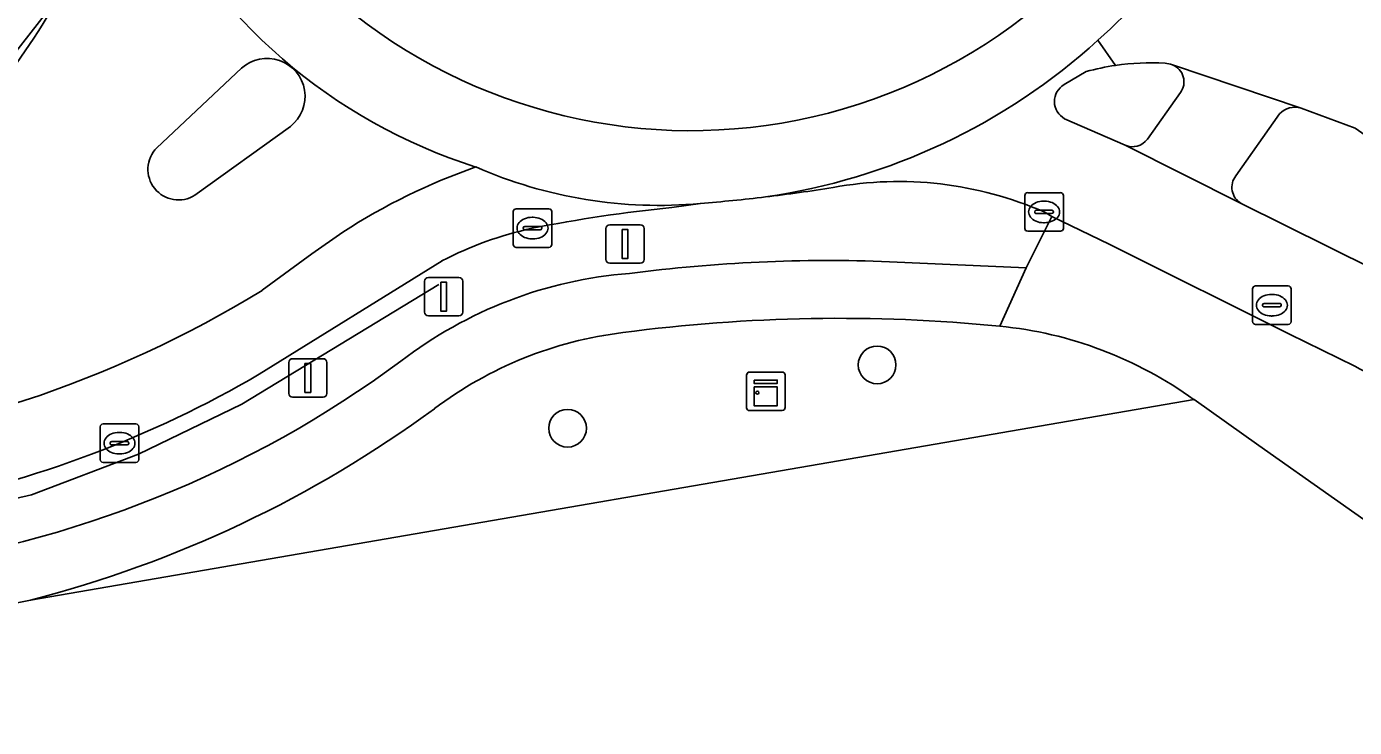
# Model space of a CAD drawing. Extents: x 155018 to 156648, y 383979 to 385733.
# Drawn here: x 155386.57 to 155421, y 385267.77 to 385285.95 of the extents above; entities that cross this region are included whole.
import ezdxf

# ---------------------------------------------------------------- set-up
doc = ezdxf.new("R2010")
doc.units = 0
for name, color, linetype in [('IMGEO_Berm_groen', 7, 'Continuous'), ('IMGEO_Boom', 7, 'Continuous'), ('IMGEO_Erf', 7, 'Continuous'), ('IMGEO_Groenvoorziening', 7, 'Continuous'), ('IMGEO_Hek', 7, 'Continuous'), ('IMGEO_Kast', 7, 'Continuous'), ('IMGEO_Kolk', 7, 'Continuous'), ('IMGEO_Lichtmast', 7, 'Continuous'), ('IMGEO_OVBaan_gesloten', 7, 'Continuous'), ('IMGEO_Rijbaan_lokaal_gesloten', 7, 'Continuous'), ('IMGEO_Rioolput', 7, 'Continuous'), ('IMGEO_Verkeersbordpaal', 7, 'Continuous'), ('IMGEO_Verkeerseiland_gesloten', 7, 'Continuous'), ('IMGEO_Voetpad_open', 7, 'Continuous')]:
    doc.layers.add(name, color=color, linetype=linetype)

msp = doc.modelspace()

# ---------------------------------------------------------------- linework, layer by layer
at = {"layer": 'IMGEO_Berm_groen'}
for points in [[(155404.043, 385281.36), (155403.302, 385281.255)], [(155408.949, 385279.852), (155412.494, 385279.69), (155413.156, 385281.025), (155412.956, 385281.142)], [(155397.345, 385279.877), (155392.605, 385276.931)]]:
    msp.add_lwpolyline(points, dxfattribs=at)
for centre, radius, start, end in [((155409.181, 385272.499), 9.432, 66.4052, 100.3514), ((155400.635, 385324.272), 43.044, 276.7997, 279.1588), ((155407.002, 385243.758), 37.679, 95.6359, 101.2043), ((155400.092, 385328.779), 47.583, 274.763, 276.8061), ((155401.725, 385271.385), 9.555, 102.3553, 117.2876), ((155407.379, 385239.831), 40.052, 87.7539, 97.4243), ((155403.064, 385268.462), 11.118, 94.4376, 127.6167), ((155379.284, 385300.271), 28.599, 277.3095, 306.456), ((155378.13, 385301.706), 28.694, 281.0267, 300.2963)]:
    msp.add_arc(centre, radius, start, end, dxfattribs=at)
at = {"layer": 'IMGEO_Boom'}
for centre in [(155408.627, 385277.175), (155400.602, 385275.531)]:
    msp.add_circle(centre, 0.489, dxfattribs=at)
at = {"layer": 'IMGEO_Erf'}
msp.add_lwpolyline([(155487.807, 385226.648), (155454.592, 385250), (155443.177, 385257.98), (155436.277, 385262.901), (155435.813, 385263.317), (155435.607, 385263.049), (155430.291, 385266.788), (155418.525, 385275.088), (155416.844, 385276.273), (155386.674, 385271.073)], dxfattribs=at)
msp.add_arc((155354.977, 385422.985), 155.183, 280.50398, 281.78572, dxfattribs=at)
at = {"layer": 'IMGEO_Groenvoorziening'}
msp.add_lwpolyline([(155386.674, 385271.073), (155416.844, 385276.273)], dxfattribs=at)
for centre, radius, start, end in [((155407.64, 385235.766), 42.617, 84.3897, 97.5569), ((155410.806, 385267.925), 10.302, 54.1227, 84.4315), ((155403.274, 385267.907), 10.182, 96.9922, 126.9862), ((155379.059, 385300.661), 30.553, 284.4327, 306.3057)]:
    msp.add_arc(centre, radius, start, end, dxfattribs=at)
at = {"layer": 'IMGEO_Hek'}
for points in [[(155397.261, 385279.26), (155392.157, 385276.155), (155389.474, 385274.855), (155386.703, 385273.805), (155383.755, 385273.131), (155326.28, 385263.01)], [(155386.674, 385271.073), (155416.844, 385276.273)]]:
    msp.add_lwpolyline(points, dxfattribs=at)
at = {"layer": 'IMGEO_Kast'}
for p, q in [((155405.242, 385276.065), (155405.242, 385276.906)), ((155405.242, 385276.906), (155405.242, 385276.065)), ((155405.317, 385276.99), (155406.158, 385276.99)), ((155406.158, 385276.99), (155405.317, 385276.99)), ((155406.242, 385276.915), (155406.242, 385276.074)), ((155406.242, 385276.074), (155406.242, 385276.915)), ((155406.167, 385275.99), (155405.326, 385275.99)), ((155405.326, 385275.99), (155406.167, 385275.99))]:
    msp.add_line(p, q, dxfattribs=at)
for points in [[(155405.437, 385276.78), (155406.037, 385276.78), (155406.037, 385276.695), (155405.437, 385276.695), (155405.437, 385276.78)], [(155405.437, 385276.605), (155406.037, 385276.605), (155406.037, 385276.116), (155405.437, 385276.116), (155405.437, 385276.605)]]:
    msp.add_lwpolyline(points, dxfattribs=at)
msp.add_circle((155405.521, 385276.454), 0.0377, dxfattribs=at)
for centre, start, end in [((155405.32, 385276.912), 92.4484, 184.2845), ((155405.32, 385276.912), 92.4484, 184.2845), ((155406.164, 385276.912), 2.4484, 94.2845), ((155406.164, 385276.912), 2.4484, 94.2845), ((155406.164, 385276.068), 272.4484, 4.2845), ((155406.164, 385276.068), 272.4484, 4.2845), ((155405.32, 385276.068), 182.4484, 274.2845), ((155405.32, 385276.068), 182.4484, 274.2845)]:
    msp.add_arc(centre, 0.0779, start, end, dxfattribs=at)
at = {"layer": 'IMGEO_Kolk'}
for p, q in [((155412.53, 385281.642), (155413.382, 385281.642)), ((155412.455, 385280.716), (155412.455, 385281.568)), ((155412.943, 385281.422), (155412.968, 385281.422)), ((155413.456, 385281.568), (155413.456, 385280.716)), ((155399.192, 385280.298), (155399.192, 385281.15)), ((155399.267, 385281.224), (155400.119, 385281.224)), ((155399.68, 385281.004), (155399.705, 385281.004)), ((155400.193, 385281.15), (155400.193, 385280.298)), ((155412.714, 385281.136), (155412.714, 385281.148)), ((155413.152, 385281.099), (155412.754, 385281.099)), ((155412.757, 385281.185), (155413.155, 385281.185)), ((155413.198, 385281.148), (155413.198, 385281.136)), ((155399.451, 385280.718), (155399.451, 385280.73)), ((155399.889, 385280.681), (155399.491, 385280.681)), ((155399.494, 385280.767), (155399.892, 385280.767)), ((155399.935, 385280.73), (155399.935, 385280.718)), ((155413.382, 385280.642), (155412.53, 385280.642)), ((155412.966, 385280.862), (155412.941, 385280.862)), ((155400.119, 385280.224), (155399.267, 385280.224)), ((155399.703, 385280.444), (155399.678, 385280.444)), ((155388.482, 385274.718), (155388.482, 385275.57)), ((155388.557, 385275.644), (155389.409, 385275.644)), ((155388.97, 385275.424), (155388.995, 385275.424)), ((155389.483, 385275.57), (155389.483, 385274.718)), ((155388.741, 385275.138), (155388.741, 385275.15)), ((155389.179, 385275.101), (155388.781, 385275.101)), ((155388.784, 385275.187), (155389.182, 385275.187)), ((155389.225, 385275.15), (155389.225, 385275.138)), ((155388.993, 385274.864), (155388.968, 385274.864)), ((155389.409, 385274.644), (155388.557, 385274.644))]:
    msp.add_line(p, q, dxfattribs=at)
for points in [[(155412.53, 385281.642), (155413.382, 385281.642)], [(155412.455, 385280.716), (155412.455, 385281.568)], [(155413.456, 385281.568), (155413.456, 385280.716)], [(155399.192, 385280.298), (155399.192, 385281.15)], [(155399.267, 385281.224), (155400.119, 385281.224)], [(155400.193, 385281.15), (155400.193, 385280.298)], [(155413.382, 385280.642), (155412.53, 385280.642)], [(155400.119, 385280.224), (155399.267, 385280.224)], [(155388.482, 385274.718), (155388.482, 385275.57)], [(155388.557, 385275.644), (155389.409, 385275.644)], [(155389.483, 385275.57), (155389.483, 385274.718)], [(155389.409, 385274.644), (155388.557, 385274.644)]]:
    msp.add_lwpolyline(points, dxfattribs=at)
for centre, radius, start, end in [((155412.532, 385281.566), 0.0765, 91.552, 178.448), ((155412.532, 385281.566), 0.0765, 91.552, 178.448), ((155413.38, 385281.566), 0.0765, 1.552, 88.448), ((155413.38, 385281.566), 0.0765, 1.552, 88.448), ((155399.269, 385281.148), 0.0765, 91.552, 178.448), ((155399.269, 385281.148), 0.0765, 91.552, 178.448), ((155400.117, 385281.148), 0.0765, 1.552, 88.448), ((155400.117, 385281.148), 0.0765, 1.552, 88.448), ((155412.754, 385281.145), 0.0403, 85.8775, 175.7526), ((155412.751, 385281.135), 0.0366, 178.938, 274.7102), ((155413.155, 385281.142), 0.043, 264.8664, 352.4533), ((155413.159, 385281.147), 0.0386, 1.7309, 96.639), ((155399.491, 385280.727), 0.0403, 85.8775, 175.7526), ((155399.488, 385280.717), 0.0366, 178.938, 274.7102), ((155399.892, 385280.724), 0.043, 264.8664, 352.4533), ((155399.896, 385280.729), 0.0386, 1.7309, 96.639), ((155412.532, 385280.718), 0.0765, 181.552, 268.448), ((155412.532, 385280.718), 0.0765, 181.552, 268.448), ((155413.38, 385280.718), 0.0765, 271.552, 358.448), ((155413.38, 385280.718), 0.0765, 271.552, 358.448), ((155399.269, 385280.3), 0.0765, 181.552, 268.448), ((155399.269, 385280.3), 0.0765, 181.552, 268.448), ((155400.117, 385280.3), 0.0765, 271.552, 358.448), ((155400.117, 385280.3), 0.0765, 271.552, 358.448), ((155388.559, 385275.568), 0.0765, 91.552, 178.448), ((155388.559, 385275.568), 0.0765, 91.552, 178.448), ((155389.407, 385275.568), 0.0765, 1.552, 88.448), ((155389.407, 385275.568), 0.0765, 1.552, 88.448), ((155388.781, 385275.147), 0.0403, 85.8775, 175.7526), ((155388.778, 385275.137), 0.0366, 178.938, 274.7102), ((155389.182, 385275.144), 0.043, 264.8664, 352.4533), ((155389.186, 385275.149), 0.0386, 1.7309, 96.639), ((155388.559, 385274.72), 0.0765, 181.552, 268.448), ((155388.559, 385274.72), 0.0765, 181.552, 268.448), ((155389.407, 385274.72), 0.0765, 271.552, 358.448), ((155389.407, 385274.72), 0.0765, 271.552, 358.448)]:
    msp.add_arc(centre, radius, start, end, dxfattribs=at)
for centre, major_axis, ratio, start_param, end_param in [((155412.942, 385281.142), (-0.387, 0.002), 0.722429, 4.712389, 7.853982), ((155412.967, 385281.142), (-0.39, 0.002), 0.717154, 1.570796, 4.712389), ((155399.679, 385280.724), (-0.387, 0.002), 0.722429, 4.712389, 7.853982), ((155399.704, 385280.724), (-0.39, 0.002), 0.717154, 1.570796, 4.712389), ((155388.969, 385275.144), (-0.387, 0.002), 0.722429, 4.712389, 7.853982), ((155388.994, 385275.144), (-0.39, 0.002), 0.717154, 1.570796, 4.712389)]:
    msp.add_ellipse(centre, major_axis=major_axis, ratio=ratio, start_param=start_param, end_param=end_param, dxfattribs=at)
at = {"layer": 'IMGEO_Lichtmast'}
for p, q in [((155401.596, 385279.91), (155401.596, 385280.71)), ((155401.596, 385280.71), (155401.596, 385279.91)), ((155401.696, 385280.81), (155402.486, 385280.81)), ((155402.486, 385280.81), (155401.696, 385280.81)), ((155402.586, 385280.71), (155402.586, 385279.91)), ((155402.586, 385279.91), (155402.586, 385280.71)), ((155402.486, 385279.81), (155401.696, 385279.81)), ((155401.696, 385279.81), (155402.486, 385279.81))]:
    msp.add_line(p, q, dxfattribs=at)
msp.add_lwpolyline([(155402.016, 385280.685), (155402.166, 385280.685), (155402.166, 385279.935), (155402.016, 385279.935), (155402.016, 385280.685)], dxfattribs=at)
for centre, start, end in [((155401.696, 385280.71), 90, 180), ((155401.696, 385280.71), 90, 180), ((155402.486, 385280.71), 0, 90), ((155402.486, 385280.71), 360, 90), ((155401.696, 385279.91), 180, 270), ((155401.696, 385279.91), 180, 270), ((155402.486, 385279.91), 270, 0), ((155402.486, 385279.91), 270, 0)]:
    msp.add_arc(centre, 0.1, start, end, dxfattribs=at)
at = {"layer": 'IMGEO_OVBaan_gesloten'}
for points in [[(155414.353, 385285.594), (155414.803, 385284.943)], [(155416.091, 385284.998), (155416.233, 385284.976), (155416.286, 385284.958), (155419.617, 385283.832), (155421.017, 385283.315), (155432.913, 385274.986), (155468.446, 385250), (155481.766, 385240.688)]]:
    msp.add_lwpolyline(points, dxfattribs=at)
for centre, radius, start, end in [((155403.582, 385297.627), 16.15, 311.8318, 336.7836), ((155415.708, 385278.853), 6.157, 86.4361, 98.4542)]:
    msp.add_arc(centre, radius, start, end, dxfattribs=at)
at = {"layer": 'IMGEO_Rijbaan_lokaal_gesloten'}
for points in [[(155387.497, 385286.846), (155383.565, 385281.811)], [(155414.803, 385284.943), (155414.353, 385285.594)], [(155389.951, 385282.807), (155392.144, 385284.87)], [(155413.475, 385284.447), (155414.049, 385284.784)], [(155393.414, 385283.36), (155390.94, 385281.576)], [(155421.499, 385279.658), (155418.065, 385281.363), (155415.055, 385282.873), (155413.489, 385283.561)], [(155403.302, 385281.255), (155404.043, 385281.36)], [(155412.956, 385281.142), (155413.156, 385281.025), (155414.645, 385280.309), (155419.459, 385277.899)], [(155394.776, 385280.618), (155393.973, 385280.053), (155392.685, 385279.109)], [(155392.685, 385279.109), (155393.973, 385280.053), (155394.776, 385280.618)], [(155392.605, 385276.931), (155397.345, 385279.877)]]:
    msp.add_lwpolyline(points, dxfattribs=at)
for centre, radius, start, end in [((155403.582, 385297.627), 16.15, 311.8318, 336.7836), ((155403.796, 385297.361), 14.112, 228.4914, 334.0965), ((155403.796, 385297.361), 14.112, 228.4914, 334.0965), ((155402.542, 385295.905), 14.267, 205.8904, 252.3758), ((155402.542, 385295.905), 14.267, 205.8904, 252.3758), ((155367.897, 385298.099), 22.601, 313.8906, 330.1407), ((155367.897, 385298.099), 22.601, 313.8906, 330.1407), ((155403.382, 385297.696), 16.335, 278.2691, 312.1939), ((155403.382, 385297.696), 16.335, 278.2691, 312.1939), ((155392.807, 385284.139), 0.987, 307.932, 132.1996), ((155415.738, 385278.643), 6.369, 98.4394, 105.3762), ((155413.734, 385284.008), 0.51, 120.5503, 241.2602), ((155390.515, 385282.247), 0.794, 135.1767, 302.3809), ((155403.497, 385267.195), 16.007, 109.2389, 123.0099), ((155403.497, 385267.195), 16.007, 109.2389, 123.0099), ((155402.976, 385293.154), 11.842, 246.3313, 275.1689), ((155402.976, 385293.154), 11.842, 246.3313, 275.1689), ((155409.181, 385272.499), 9.432, 66.4052, 100.3514), ((155400.635, 385324.272), 43.044, 276.7997, 279.1588), ((155407.002, 385243.758), 37.679, 95.6359, 101.2043), ((155400.092, 385328.779), 47.583, 274.763, 276.8061), ((155401.725, 385271.385), 9.555, 102.3553, 117.2876), ((155377.329, 385304.168), 29.39, 274.9093, 301.4996), ((155377.329, 385304.168), 29.39, 274.9093, 301.4996), ((155394.789, 385225.657), 57.775, 59.73965, 64.72202), ((155378.13, 385301.706), 28.694, 281.0267, 300.2963)]:
    msp.add_arc(centre, radius, start, end, dxfattribs=at)
at = {"layer": 'IMGEO_Rioolput'}
for p, q in [((155418.436, 385279.223), (155419.288, 385279.223)), ((155418.361, 385278.297), (155418.361, 385279.149)), ((155418.849, 385279.003), (155418.874, 385279.003)), ((155419.362, 385279.149), (155419.362, 385278.297)), ((155418.62, 385278.717), (155418.62, 385278.729)), ((155419.058, 385278.68), (155418.66, 385278.68)), ((155418.663, 385278.766), (155419.061, 385278.766)), ((155419.104, 385278.729), (155419.104, 385278.717)), ((155419.288, 385278.223), (155418.436, 385278.223)), ((155418.872, 385278.443), (155418.847, 385278.443))]:
    msp.add_line(p, q, dxfattribs=at)
for points in [[(155418.436, 385279.223), (155419.288, 385279.223)], [(155418.361, 385278.297), (155418.361, 385279.149)], [(155419.362, 385279.149), (155419.362, 385278.297)], [(155419.288, 385278.223), (155418.436, 385278.223)]]:
    msp.add_lwpolyline(points, dxfattribs=at)
for centre, radius, start, end in [((155418.438, 385279.147), 0.0765, 91.552, 178.448), ((155418.438, 385279.147), 0.0765, 91.552, 178.448), ((155419.286, 385279.147), 0.0765, 1.552, 88.448), ((155419.286, 385279.147), 0.0765, 1.552, 88.448), ((155418.66, 385278.726), 0.0403, 85.8775, 175.7526), ((155418.657, 385278.716), 0.0366, 178.938, 274.7102), ((155419.061, 385278.723), 0.043, 264.8664, 352.4533), ((155419.065, 385278.728), 0.0386, 1.7309, 96.639), ((155418.438, 385278.299), 0.0765, 181.552, 268.448), ((155418.438, 385278.299), 0.0765, 181.552, 268.448), ((155419.286, 385278.299), 0.0765, 271.552, 358.448), ((155419.286, 385278.299), 0.0765, 271.552, 358.448)]:
    msp.add_arc(centre, radius, start, end, dxfattribs=at)
for centre, major_axis, ratio, start_param, end_param in [((155418.848, 385278.723), (-0.387, 0.002), 0.722429, 4.712389, 7.853982), ((155418.873, 385278.723), (-0.39, 0.002), 0.717154, 1.570796, 4.712389)]:
    msp.add_ellipse(centre, major_axis=major_axis, ratio=ratio, start_param=start_param, end_param=end_param, dxfattribs=at)
at = {"layer": 'IMGEO_Verkeersbordpaal'}
for p, q in [((155396.893, 385278.544), (155396.893, 385279.344)), ((155396.893, 385279.344), (155396.893, 385278.544)), ((155396.993, 385279.444), (155397.783, 385279.444)), ((155397.783, 385279.444), (155396.993, 385279.444)), ((155397.883, 385279.344), (155397.883, 385278.544)), ((155397.883, 385278.544), (155397.883, 385279.344)), ((155397.783, 385278.444), (155396.993, 385278.444)), ((155396.993, 385278.444), (155397.783, 385278.444)), ((155393.372, 385276.436), (155393.372, 385277.236)), ((155393.372, 385277.236), (155393.372, 385276.436)), ((155393.472, 385277.336), (155394.262, 385277.336)), ((155394.262, 385277.336), (155393.472, 385277.336)), ((155394.362, 385277.236), (155394.362, 385276.436)), ((155394.362, 385276.436), (155394.362, 385277.236)), ((155394.262, 385276.336), (155393.472, 385276.336)), ((155393.472, 385276.336), (155394.262, 385276.336))]:
    msp.add_line(p, q, dxfattribs=at)
for points in [[(155397.313, 385279.319), (155397.463, 385279.319), (155397.463, 385278.569), (155397.313, 385278.569), (155397.313, 385279.319)], [(155393.792, 385277.211), (155393.942, 385277.211), (155393.942, 385276.461), (155393.792, 385276.461), (155393.792, 385277.211)]]:
    msp.add_lwpolyline(points, dxfattribs=at)
for centre, start, end in [((155396.993, 385279.344), 90, 180), ((155396.993, 385279.344), 90, 180), ((155397.783, 385279.344), 0, 90), ((155397.783, 385279.344), 360, 90), ((155396.993, 385278.544), 180, 270), ((155396.993, 385278.544), 180, 270), ((155397.783, 385278.544), 270, 0), ((155397.783, 385278.544), 270, 0), ((155393.472, 385277.236), 90, 180), ((155393.472, 385277.236), 90, 180), ((155394.262, 385277.236), 0, 90), ((155394.262, 385277.236), 360, 90), ((155393.472, 385276.436), 180, 270), ((155393.472, 385276.436), 180, 270), ((155394.262, 385276.436), 270, 0), ((155394.262, 385276.436), 270, 0)]:
    msp.add_arc(centre, 0.1, start, end, dxfattribs=at)
at = {"layer": 'IMGEO_Verkeerseiland_gesloten'}
for points in [[(155392.144, 385284.87), (155389.951, 385282.807)], [(155414.049, 385284.784), (155413.475, 385284.447)], [(155416.286, 385284.958), (155416.233, 385284.976), (155416.091, 385284.998)], [(155415.636, 385283.028), (155416.493, 385284.237)], [(155419.06, 385283.689), (155417.928, 385282.08)], [(155421.017, 385283.315), (155419.617, 385283.832)], [(155390.94, 385281.576), (155393.414, 385283.36)], [(155413.489, 385283.561), (155415.055, 385282.873)], [(155418.065, 385281.363), (155421.499, 385279.658)]]:
    msp.add_lwpolyline(points, dxfattribs=at)
for centre, radius, start, end in [((155392.807, 385284.139), 0.987, 307.932, 132.1996), ((155415.738, 385278.643), 6.369, 98.4394, 105.3762), ((155415.708, 385278.853), 6.157, 86.4361, 98.4542), ((155416.107, 385284.516), 0.476, 324.0896, 67.948), ((155413.734, 385284.008), 0.51, 120.5503, 241.2602), ((155419.452, 385283.32), 0.538, 72.0824, 136.715), ((155415.246, 385283.322), 0.488, 246.9446, 322.9305), ((155390.515, 385282.247), 0.794, 135.1767, 302.3809), ((155418.306, 385281.781), 0.482, 141.6476, 239.9871)]:
    msp.add_arc(centre, radius, start, end, dxfattribs=at)
at = {"layer": 'IMGEO_Voetpad_open'}
for points in [[(155419.617, 385283.832), (155416.286, 385284.958)], [(155416.493, 385284.237), (155415.636, 385283.028)], [(155417.928, 385282.08), (155419.06, 385283.689)], [(155415.055, 385282.873), (155418.065, 385281.363)], [(155419.459, 385277.899), (155414.645, 385280.309), (155413.156, 385281.025), (155412.494, 385279.69), (155411.806, 385278.179)], [(155411.806, 385278.179), (155412.494, 385279.69), (155408.949, 385279.852)], [(155416.844, 385276.273), (155418.525, 385275.088), (155430.291, 385266.788), (155435.607, 385263.049), (155435.813, 385263.317), (155436.277, 385262.901), (155443.177, 385257.98), (155454.592, 385250), (155487.807, 385226.648)]]:
    msp.add_lwpolyline(points, dxfattribs=at)
for centre, radius, start, end in [((155416.107, 385284.516), 0.476, 324.0896, 67.948), ((155419.452, 385283.32), 0.538, 72.0824, 136.715), ((155415.246, 385283.322), 0.488, 246.9446, 322.9305), ((155418.306, 385281.781), 0.482, 141.6476, 239.9871), ((155407.379, 385239.831), 40.052, 87.7539, 97.4243), ((155403.064, 385268.462), 11.118, 94.4376, 127.6167), ((155407.64, 385235.766), 42.617, 84.3897, 97.5569), ((155410.806, 385267.925), 10.302, 54.1227, 84.4315), ((155403.274, 385267.907), 10.182, 96.9922, 126.9862), ((155394.789, 385225.657), 57.775, 59.73965, 64.72202), ((155379.284, 385300.271), 28.599, 277.3095, 306.456), ((155379.059, 385300.661), 30.553, 284.4327, 306.3057), ((155354.977, 385422.985), 155.183, 280.50398, 281.78572)]:
    msp.add_arc(centre, radius, start, end, dxfattribs=at)

doc.saveas('drawing.dxf')
